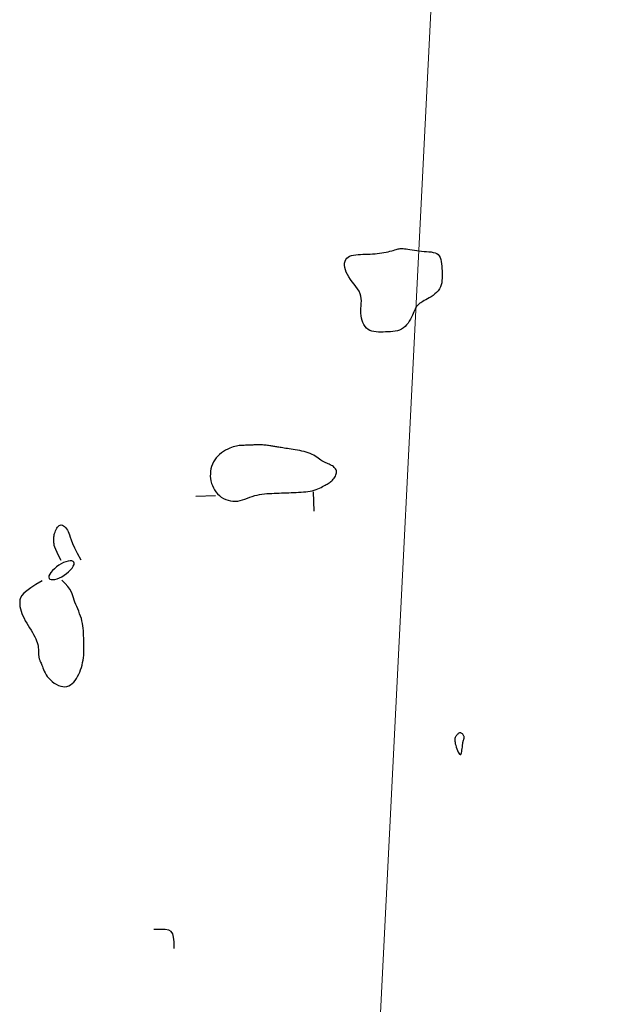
# Model space of a CAD drawing. Header units: millimetres. Extents: x 32690613 to 32693367, y 5343692 to 5344708.
# Tile 298 of 656: x 32692774 to 32692804, y 5343974 to 5344024. Entities that reach past the tile are written whole.
import ezdxf

# ---------------------------------------------------------------- set-up
doc = ezdxf.new("R2010")
doc.units = ezdxf.units.MM
doc.header["$LTSCALE"] = 20
doc.layers.get('0').update_dxf_attribs({"lineweight": 18})
doc.layers.get('Defpoints').update_dxf_attribs({"color": 11, "lineweight": 18})
doc.layers.add('02-DGM_HL_493.00', color=102, linetype='Continuous')

# ---------------------------------------------------------------- blocks, each defined once
blk = doc.blocks.new('A$C78070446')
blk.add_line((4470080.727, 5342716.075), (4470043.074, 5342296.396))

msp = doc.modelspace()

# ---------------------------------------------------------------- linework, layer by layer
at = {"layer": '02-DGM_HL_493.00', "elevation": 493, "flags": 128}
for points in [[(32692791.083, 5344011.242), (32692791.023, 5344011.365), (32692790.98, 5344011.486), (32692790.952, 5344011.604), (32692790.939, 5344011.716), (32692790.943, 5344011.821), (32692790.963, 5344011.918), (32692790.999, 5344012.003), (32692791.05, 5344012.075), (32692791.118, 5344012.133), (32692791.2, 5344012.177), (32692791.294, 5344012.21), (32692791.399, 5344012.234), (32692791.511, 5344012.251), (32692791.63, 5344012.262), (32692791.752, 5344012.269), (32692791.877, 5344012.274), (32692792.002, 5344012.279), (32692792.126, 5344012.284), (32692792.25, 5344012.29), (32692792.372, 5344012.297), (32692792.493, 5344012.306), (32692792.611, 5344012.317), (32692792.728, 5344012.33), (32692792.841, 5344012.345), (32692792.951, 5344012.363), (32692793.058, 5344012.384), (32692793.159, 5344012.406), (32692793.255, 5344012.429), (32692793.345, 5344012.452), (32692793.427, 5344012.475), (32692793.502, 5344012.496), (32692793.569, 5344012.515), (32692793.626, 5344012.532), (32692793.677, 5344012.546), (32692793.725, 5344012.556), (32692793.771, 5344012.564), (32692793.819, 5344012.568), (32692793.871, 5344012.568), (32692793.931, 5344012.565), (32692794.001, 5344012.557), (32692794.082, 5344012.546), (32692794.175, 5344012.531), (32692794.277, 5344012.514), (32692794.387, 5344012.496), (32692794.503, 5344012.478), (32692794.624, 5344012.461), (32692794.747, 5344012.445), (32692794.873, 5344012.433), (32692794.998, 5344012.424), (32692795.121, 5344012.416), (32692795.24, 5344012.407), (32692795.354, 5344012.394), (32692795.46, 5344012.375), (32692795.556, 5344012.348), (32692795.642, 5344012.309), (32692795.714, 5344012.257), (32692795.771, 5344012.189), (32692795.816, 5344012.107), (32692795.849, 5344012.013), (32692795.873, 5344011.909), (32692795.89, 5344011.796), (32692795.9, 5344011.678), (32692795.907, 5344011.555), (32692795.913, 5344011.431), (32692795.917, 5344011.306), (32692795.92, 5344011.182), (32692795.918, 5344011.06), (32692795.911, 5344010.941), (32692795.896, 5344010.825), (32692795.87, 5344010.714), (32692795.833, 5344010.608), (32692795.782, 5344010.508), (32692795.716, 5344010.416), (32692795.637, 5344010.33), (32692795.549, 5344010.252), (32692795.454, 5344010.179), (32692795.357, 5344010.114), (32692795.26, 5344010.054), (32692795.167, 5344010.001), (32692795.081, 5344009.953), (32692795.004, 5344009.911), (32692794.937, 5344009.873), (32692794.878, 5344009.839), (32692794.826, 5344009.807), (32692794.781, 5344009.777), (32692794.741, 5344009.748), (32692794.706, 5344009.718), (32692794.674, 5344009.687), (32692794.645, 5344009.653), (32692794.618, 5344009.616), (32692794.592, 5344009.574), (32692794.566, 5344009.526), (32692794.538, 5344009.472), (32692794.509, 5344009.411), (32692794.477, 5344009.34), (32692794.441, 5344009.261), (32692794.4, 5344009.171), (32692794.354, 5344009.074), (32692794.302, 5344008.973), (32692794.244, 5344008.871), (32692794.179, 5344008.771), (32692794.108, 5344008.677), (32692794.029, 5344008.592), (32692793.942, 5344008.518), (32692793.846, 5344008.46), (32692793.744, 5344008.414), (32692793.635, 5344008.38), (32692793.52, 5344008.356), (32692793.402, 5344008.339), (32692793.28, 5344008.328), (32692793.157, 5344008.321), (32692793.032, 5344008.316), (32692792.907, 5344008.311), (32692792.784, 5344008.309), (32692792.663, 5344008.31), (32692792.546, 5344008.318), (32692792.433, 5344008.333), (32692792.327, 5344008.359), (32692792.228, 5344008.396), (32692792.137, 5344008.448), (32692792.057, 5344008.515), (32692791.986, 5344008.596), (32692791.925, 5344008.689), (32692791.874, 5344008.792), (32692791.833, 5344008.903), (32692791.802, 5344009.021), (32692791.782, 5344009.143), (32692791.772, 5344009.268), (32692791.771, 5344009.393), (32692791.778, 5344009.518), (32692791.786, 5344009.643), (32692791.794, 5344009.769), (32692791.796, 5344009.894), (32692791.789, 5344010.019), (32692791.769, 5344010.143), (32692791.733, 5344010.267), (32692791.677, 5344010.39), (32692791.604, 5344010.512), (32692791.52, 5344010.634), (32692791.429, 5344010.755), (32692791.335, 5344010.877), (32692791.243, 5344010.998), (32692791.157, 5344011.12)], [(32692787.227, 5344002.491), (32692787.174, 5344002.499), (32692787.118, 5344002.508), (32692787.06, 5344002.516), (32692787, 5344002.525), (32692786.939, 5344002.532), (32692786.877, 5344002.539), (32692786.815, 5344002.545), (32692786.752, 5344002.55), (32692786.69, 5344002.553), (32692786.627, 5344002.555), (32692786.565, 5344002.555), (32692786.502, 5344002.555), (32692786.44, 5344002.553), (32692786.377, 5344002.552), (32692786.315, 5344002.549), (32692786.252, 5344002.547), (32692786.19, 5344002.545), (32692786.127, 5344002.542), (32692786.065, 5344002.54), (32692786.002, 5344002.537), (32692785.94, 5344002.535), (32692785.877, 5344002.532), (32692785.815, 5344002.53), (32692785.753, 5344002.527), (32692785.69, 5344002.525), (32692785.626, 5344002.521), (32692785.561, 5344002.516), (32692785.493, 5344002.507), (32692785.421, 5344002.494), (32692785.344, 5344002.476), (32692785.262, 5344002.452), (32692785.173, 5344002.421), (32692785.077, 5344002.382), (32692784.976, 5344002.336), (32692784.872, 5344002.281), (32692784.767, 5344002.218), (32692784.664, 5344002.147), (32692784.565, 5344002.069), (32692784.472, 5344001.984), (32692784.387, 5344001.89), (32692784.313, 5344001.79), (32692784.25, 5344001.683), (32692784.197, 5344001.571), (32692784.154, 5344001.454), (32692784.123, 5344001.333), (32692784.101, 5344001.211), (32692784.091, 5344001.086), (32692784.09, 5344000.961), (32692784.1, 5344000.837), (32692784.121, 5344000.714), (32692784.151, 5344000.593), (32692784.193, 5344000.475), (32692784.244, 5344000.362), (32692784.305, 5344000.254), (32692784.377, 5344000.153), (32692784.459, 5344000.058), (32692784.551, 5343999.972), (32692784.651, 5343999.895), (32692784.759, 5343999.828), (32692784.873, 5343999.772), (32692784.992, 5343999.728), (32692785.114, 5343999.697), (32692785.239, 5343999.68), (32692785.364, 5343999.677), (32692785.488, 5343999.689), (32692785.612, 5343999.714), (32692785.736, 5343999.748), (32692785.859, 5343999.79), (32692785.983, 5343999.835), (32692786.106, 5343999.882), (32692786.229, 5343999.926), (32692786.353, 5343999.966), (32692786.477, 5343999.998), (32692786.601, 5344000.023), (32692786.725, 5344000.043), (32692786.85, 5344000.058), (32692786.974, 5344000.069), (32692787.099, 5344000.077), (32692787.224, 5344000.083), (32692787.349, 5344000.088), (32692787.474, 5344000.093), (32692787.599, 5344000.098), (32692787.724, 5344000.103), (32692787.849, 5344000.107), (32692787.974, 5344000.112), (32692788.098, 5344000.117), (32692788.223, 5344000.122), (32692788.348, 5344000.127), (32692788.473, 5344000.132), (32692788.597, 5344000.138), (32692788.72, 5344000.144), (32692788.841, 5344000.153), (32692788.959, 5344000.164), (32692789.073, 5344000.179), (32692789.184, 5344000.197), (32692789.29, 5344000.219), (32692789.39, 5344000.247), (32692789.486, 5344000.278), (32692789.575, 5344000.312), (32692789.66, 5344000.348), (32692789.739, 5344000.386), (32692789.813, 5344000.424), (32692789.882, 5344000.46), (32692789.946, 5344000.495), (32692790.005, 5344000.528), (32692790.059, 5344000.558), (32692790.11, 5344000.588), (32692790.157, 5344000.618), (32692790.201, 5344000.649), (32692790.244, 5344000.683), (32692790.285, 5344000.719), (32692790.325, 5344000.76), (32692790.365, 5344000.806), (32692790.403, 5344000.856), (32692790.438, 5344000.909), (32692790.47, 5344000.964), (32692790.496, 5344001.02), (32692790.516, 5344001.076), (32692790.528, 5344001.132), (32692790.531, 5344001.185), (32692790.524, 5344001.236), (32692790.507, 5344001.283), (32692790.483, 5344001.328), (32692790.451, 5344001.37), (32692790.412, 5344001.409), (32692790.368, 5344001.445), (32692790.32, 5344001.478), (32692790.268, 5344001.508), (32692790.213, 5344001.536), (32692790.157, 5344001.563), (32692790.098, 5344001.588), (32692790.038, 5344001.614), (32692789.976, 5344001.641), (32692789.914, 5344001.671), (32692789.85, 5344001.703), (32692789.786, 5344001.74), (32692789.722, 5344001.781), (32692789.657, 5344001.827), (32692789.589, 5344001.875), (32692789.519, 5344001.925), (32692789.444, 5344001.974), (32692789.365, 5344002.023), (32692789.28, 5344002.069), (32692789.188, 5344002.111), (32692789.089, 5344002.149), (32692788.984, 5344002.182), (32692788.875, 5344002.211), (32692788.763, 5344002.237), (32692788.649, 5344002.26), (32692788.536, 5344002.28), (32692788.426, 5344002.299), (32692788.318, 5344002.316), (32692788.216, 5344002.333), (32692788.119, 5344002.348), (32692788.027, 5344002.363), (32692787.941, 5344002.377), (32692787.859, 5344002.39), (32692787.783, 5344002.402), (32692787.712, 5344002.413), (32692787.647, 5344002.424), (32692787.586, 5344002.433), (32692787.53, 5344002.442), (32692787.477, 5344002.451), (32692787.427, 5344002.459), (32692787.377, 5344002.467), (32692787.328, 5344002.474), (32692787.279, 5344002.482)], [(32692776.507, 5343995.828), (32692776.629, 5343995.902), (32692776.746, 5343995.989), (32692776.855, 5343996.082), (32692776.952, 5343996.179), (32692777.034, 5343996.275), (32692777.096, 5343996.367), (32692777.135, 5343996.45), (32692777.147, 5343996.52), (32692777.13, 5343996.574), (32692777.086, 5343996.612), (32692777.02, 5343996.633), (32692776.934, 5343996.637), (32692776.834, 5343996.625), (32692776.722, 5343996.597), (32692776.603, 5343996.554), (32692776.481, 5343996.494), (32692776.359, 5343996.42), (32692776.242, 5343996.334), (32692776.133, 5343996.24), (32692776.036, 5343996.143), (32692775.954, 5343996.047), (32692775.892, 5343995.955), (32692775.853, 5343995.872), (32692775.841, 5343995.802), (32692775.858, 5343995.748), (32692775.902, 5343995.711), (32692775.968, 5343995.69), (32692776.054, 5343995.685), (32692776.154, 5343995.697), (32692776.266, 5343995.725), (32692776.385, 5343995.769)], [(32692796.957, 5343987.212), (32692796.963, 5343987.269), (32692796.969, 5343987.316), (32692796.974, 5343987.354), (32692796.979, 5343987.385), (32692796.985, 5343987.412), (32692796.99, 5343987.435), (32692796.997, 5343987.456), (32692797.004, 5343987.478), (32692797.012, 5343987.502), (32692797.021, 5343987.528), (32692797.029, 5343987.556), (32692797.035, 5343987.584), (32692797.039, 5343987.614), (32692797.04, 5343987.645), (32692797.038, 5343987.675), (32692797.03, 5343987.706), (32692797.017, 5343987.737), (32692797, 5343987.766), (32692796.978, 5343987.794), (32692796.953, 5343987.818), (32692796.925, 5343987.838), (32692796.895, 5343987.854), (32692796.865, 5343987.863), (32692796.833, 5343987.866), (32692796.802, 5343987.861), (32692796.772, 5343987.849), (32692796.742, 5343987.831), (32692796.714, 5343987.809), (32692796.687, 5343987.782), (32692796.662, 5343987.753), (32692796.639, 5343987.722), (32692796.618, 5343987.69), (32692796.6, 5343987.658), (32692796.585, 5343987.625), (32692796.573, 5343987.588), (32692796.566, 5343987.548), (32692796.564, 5343987.501), (32692796.567, 5343987.448), (32692796.576, 5343987.386), (32692796.591, 5343987.314), (32692796.613, 5343987.232), (32692796.64, 5343987.143), (32692796.672, 5343987.053), (32692796.706, 5343986.967), (32692796.741, 5343986.89), (32692796.776, 5343986.827), (32692796.809, 5343986.783), (32692796.839, 5343986.763), (32692796.865, 5343986.771), (32692796.887, 5343986.803), (32692796.905, 5343986.854), (32692796.92, 5343986.919), (32692796.932, 5343986.993), (32692796.942, 5343987.069), (32692796.95, 5343987.144)]]:
    msp.add_lwpolyline(points, close=True, dxfattribs=at)
for points in [[(32692789.386, 5343999.167), (32692789.347, 5344000.166)], [(32692783.352, 5343999.932), (32692784.351, 5343999.971)], [(32692776.474, 5343996.661), (32692776.356, 5343996.884), (32692776.266, 5343997.067), (32692776.201, 5343997.214), (32692776.156, 5343997.333), (32692776.129, 5343997.427), (32692776.113, 5343997.503), (32692776.106, 5343997.565), (32692776.103, 5343997.619), (32692776.102, 5343997.67), (32692776.1, 5343997.719), (32692776.101, 5343997.768), (32692776.103, 5343997.817), (32692776.107, 5343997.868), (32692776.115, 5343997.921), (32692776.127, 5343997.977), (32692776.143, 5343998.038), (32692776.164, 5343998.103), (32692776.189, 5343998.171), (32692776.219, 5343998.239), (32692776.254, 5343998.303), (32692776.293, 5343998.36), (32692776.335, 5343998.409), (32692776.382, 5343998.445), (32692776.432, 5343998.466), (32692776.485, 5343998.47), (32692776.54, 5343998.457), (32692776.595, 5343998.43), (32692776.65, 5343998.389), (32692776.703, 5343998.338), (32692776.752, 5343998.277), (32692776.796, 5343998.209), (32692776.834, 5343998.134), (32692776.866, 5343998.054), (32692776.897, 5343997.961), (32692776.934, 5343997.849), (32692776.986, 5343997.708), (32692777.059, 5343997.53), (32692777.159, 5343997.308), (32692777.295, 5343997.034), (32692777.474, 5343996.7)], [(32692775.514, 5343995.622), (32692775.184, 5343995.433), (32692774.923, 5343995.266), (32692774.723, 5343995.119), (32692774.577, 5343994.986), (32692774.475, 5343994.866), (32692774.411, 5343994.753), (32692774.375, 5343994.644), (32692774.361, 5343994.535), (32692774.362, 5343994.424), (32692774.374, 5343994.309), (32692774.398, 5343994.193), (32692774.432, 5343994.074), (32692774.475, 5343993.953), (32692774.526, 5343993.832), (32692774.584, 5343993.71), (32692774.649, 5343993.587), (32692774.718, 5343993.465), (32692774.791, 5343993.343), (32692774.865, 5343993.223), (32692774.939, 5343993.105), (32692775.009, 5343992.989), (32692775.075, 5343992.877), (32692775.134, 5343992.768), (32692775.185, 5343992.663), (32692775.226, 5343992.563), (32692775.257, 5343992.468), (32692775.28, 5343992.377), (32692775.297, 5343992.292), (32692775.308, 5343992.212), (32692775.315, 5343992.136), (32692775.319, 5343992.066), (32692775.322, 5343992.001), (32692775.325, 5343991.941), (32692775.327, 5343991.886), (32692775.33, 5343991.835), (32692775.333, 5343991.789), (32692775.338, 5343991.746), (32692775.343, 5343991.706), (32692775.35, 5343991.67), (32692775.359, 5343991.636), (32692775.369, 5343991.603), (32692775.382, 5343991.572), (32692775.396, 5343991.54), (32692775.412, 5343991.506), (32692775.43, 5343991.468), (32692775.45, 5343991.425), (32692775.471, 5343991.376), (32692775.493, 5343991.318), (32692775.518, 5343991.252), (32692775.545, 5343991.178), (32692775.576, 5343991.098), (32692775.612, 5343991.013), (32692775.656, 5343990.925), (32692775.708, 5343990.834), (32692775.769, 5343990.743), (32692775.842, 5343990.654), (32692775.926, 5343990.567), (32692776.021, 5343990.484), (32692776.123, 5343990.409), (32692776.231, 5343990.344), (32692776.342, 5343990.289), (32692776.453, 5343990.249), (32692776.564, 5343990.225), (32692776.671, 5343990.219), (32692776.772, 5343990.233), (32692776.867, 5343990.266), (32692776.956, 5343990.315), (32692777.04, 5343990.379), (32692777.117, 5343990.456), (32692777.19, 5343990.544), (32692777.256, 5343990.641), (32692777.317, 5343990.745), (32692777.373, 5343990.854), (32692777.423, 5343990.967), (32692777.468, 5343991.084), (32692777.508, 5343991.204), (32692777.542, 5343991.326), (32692777.571, 5343991.45), (32692777.595, 5343991.576), (32692777.613, 5343991.701), (32692777.627, 5343991.827), (32692777.636, 5343991.952), (32692777.641, 5343992.078), (32692777.642, 5343992.203), (32692777.642, 5343992.328), (32692777.639, 5343992.453), (32692777.635, 5343992.578), (32692777.63, 5343992.703), (32692777.625, 5343992.828), (32692777.619, 5343992.953), (32692777.611, 5343993.077), (32692777.6, 5343993.202), (32692777.585, 5343993.327), (32692777.565, 5343993.451), (32692777.54, 5343993.575), (32692777.508, 5343993.699), (32692777.468, 5343993.822), (32692777.422, 5343993.945), (32692777.373, 5343994.067), (32692777.322, 5343994.187), (32692777.271, 5343994.305), (32692777.221, 5343994.421), (32692777.176, 5343994.534), (32692777.137, 5343994.643), (32692777.104, 5343994.75), (32692777.073, 5343994.857), (32692777.035, 5343994.966), (32692776.984, 5343995.08), (32692776.914, 5343995.204), (32692776.817, 5343995.34), (32692776.685, 5343995.492), (32692776.514, 5343995.661)], [(32692782.252, 5343976.871), (32692782.237, 5343977.201), (32692782.213, 5343977.448), (32692782.169, 5343977.624), (32692782.092, 5343977.741), (32692781.971, 5343977.808), (32692781.792, 5343977.838), (32692781.543, 5343977.842), (32692781.213, 5343977.831)]]:
    msp.add_lwpolyline(points, dxfattribs=at)

# ---------------------------------------------------------------- block references
at = {"layer": 'Defpoints', "rotation": 2.237485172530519}
msp.add_blockref('A$C78070446', (28434719.524, -168960.664), dxfattribs=at)

doc.saveas('drawing.dxf')
